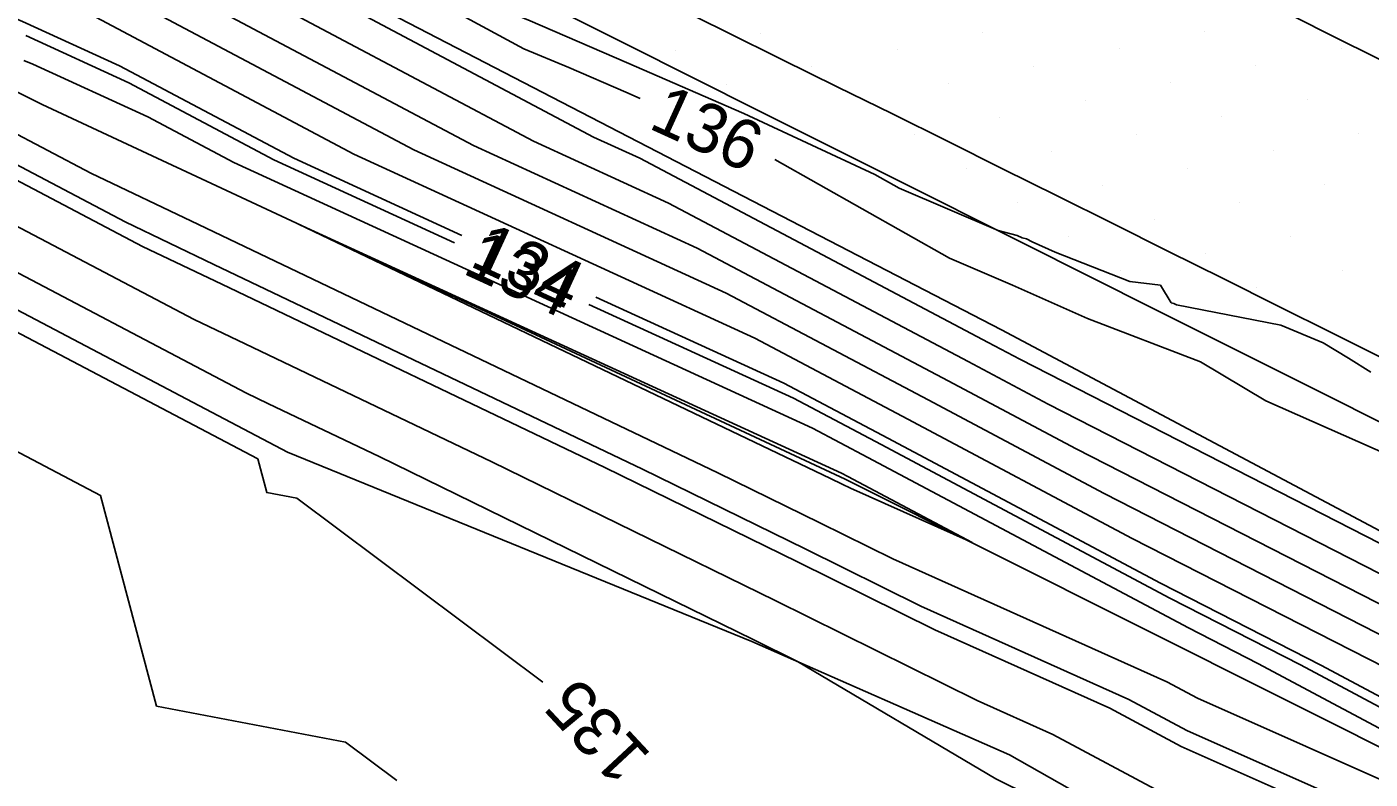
# Model space of a CAD drawing. Extents: x 2354170 to 2357230, y 866100 to 868290.
# Drawn here: x 2354596.6 to 2354651.1, y 867700.7 to 867731.3 of the extents above; entities that cross this region are included whole.
import ezdxf

# ---------------------------------------------------------------- set-up
doc = ezdxf.new("R2010")
doc.units = 0
for name, color, linetype in [('Default', 7, 'Continuous'), ('DTM Contours Major', 7, 'Continuous'), ('DTM Contours Major Text', 7, 'Continuous'), ('DTM Contours Minor', 7, 'Continuous'), ('DTM Contours Minor Text', 7, 'Continuous'), ('Exist DTM Breakline', 7, 'Continuous'), ('Exist DTM Scan Elevation Point', 7, 'Continuous'), ('Exist Roads EOP', 7, 'Continuous'), ('PH Exist DTM Breakline', 7, 'Continuous')]:
    doc.layers.add(name, color=color, linetype=linetype)

msp = doc.modelspace()

# ---------------------------------------------------------------- linework, layer by layer
at = {"layer": 'Default'}
for points in [[(2354532.988, 867768.268), (2354533.678, 867767.793), (2354537.507, 867763.142), (2354539.02, 867765.234), (2354544.78, 867763.93), (2354547.09, 867762.716), (2354564.032, 867754.425), (2354564.723, 867754.091), (2354576.772, 867749.007), (2354587.342, 867745.136), (2354588.954, 867744.33), (2354590.584, 867743.537), (2354592.351, 867742.716), (2354594.202, 867741.969), (2354596.423, 867740.961), (2354599.037, 867739.764), (2354601.985, 867738.389), (2354616.773, 867730.379), (2354618.604, 867729.622), (2354620.908, 867728.622), (2354621.495, 867728.368)], [(2354535.143, 867755.719), (2354539.618, 867761.907), (2354543.107, 867761.117), (2354552.104, 867756.389), (2354562.237, 867751.43), (2354566.959, 867749.143), (2354584.217, 867741.862), (2354593.309, 867737.484), (2354595.169, 867736.718), (2354596.867, 867735.94), (2354614.732, 867726.456), (2354623.815, 867722.285)], [(2354614.248, 867722.807), (2354607.43, 867725.938), (2354600.347, 867729.699), (2354596.412, 867731.499), (2354595.682, 867731.8), (2354575.201, 867741.662), (2354569.196, 867744.195), (2354560.442, 867748.435), (2354557.118, 867750.062), (2354541.433, 867758.304), (2354540.217, 867758.58), (2354537.537, 867754.874), (2354540.41, 867753.06), (2354542.44, 867753.412), (2354549.302, 867749.947)], [(2354617.541, 867704.662), (2354607.552, 867712.131), (2354606.331, 867712.364), (2354605.969, 867713.726), (2354581.286, 867726.716), (2354580.592, 867726.946), (2354579.79, 867727.351), (2354578.563, 867727.996), (2354577.698, 867728.789), (2354563.231, 867733.633), (2354559.838, 867735.441), (2354554.086, 867743.004), (2354545.992, 867747.091), (2354540.172, 867746.083), (2354532.377, 867751.002)], [(2354554.658, 867747.242), (2354557.768, 867745.671), (2354559.655, 867743.191), (2354567.899, 867738.799), (2354573.622, 867736.882), (2354574.106, 867736.628), (2354590.444, 867728.065), (2354601.283, 867722.361), (2354604.506, 867720.82), (2354620.059, 867713.383), (2354627.889, 867709.551), (2354633.465, 867706.789)], [(2354706.157, 867682.978), (2354704.238, 867685.27), (2354700.415, 867687.186), (2354697.508, 867688.551), (2354689.518, 867691.199), (2354688.166, 867691.829), (2354686.894, 867692.406), (2354685.674, 867693), (2354672.968, 867699.018), (2354665.339, 867703.224), (2354662.968, 867704.433), (2354662.075, 867704.91), (2354636.916, 867717.774), (2354635.628, 867718.458), (2354621.475, 867725.94), (2354619.601, 867726.801), (2354594.548, 867740.102)], [(2354595.708, 867738.021), (2354617.166, 867726.628), (2354622.645, 867724.112)], [(2354595.583, 867734.978), (2354598.027, 867733.86), (2354612.298, 867726.283), (2354624.985, 867720.457), (2354633.183, 867716.124), (2354640.338, 867712.32), (2354654.328, 867705.167), (2354667.147, 867698.326)], [(2354668.54, 867696.29), (2354651.745, 867705.253), (2354641.479, 867710.502), (2354632.368, 867715.346), (2354626.156, 867718.629), (2354609.864, 867726.111), (2354599.187, 867731.779), (2354595.998, 867733.239)], [(2354631.752, 867709.664), (2354642.875, 867704.677), (2354644.126, 867704.006), (2354670.603, 867692.231), (2354671.364, 867691.831), (2354683.254, 867684.151), (2354685.366, 867683.167), (2354694.437, 867678.642), (2354695.683, 867677.998), (2354699.458, 867676.996), (2354696.116, 867679.73), (2354686.635, 867684.16), (2354685.568, 867684.71), (2354671.677, 867692.026), (2354671.359, 867692.202), (2354671.326, 867692.219), (2354646.581, 867705.424), (2354643.76, 867706.866), (2354630.738, 867713.789), (2354628.496, 867714.974), (2354604.996, 867725.766), (2354601.506, 867727.618), (2354596.827, 867729.76), (2354596.473, 867729.906)], [(2354626.077, 867706.396), (2354610.893, 867713.826), (2354606.407, 867715.972), (2354605.478, 867716.416), (2354583.46, 867728.003)], [(2354586.952, 867728.034), (2354603.381, 867719.389), (2354605.457, 867718.396), (2354615.476, 867713.605), (2354626.983, 867707.974), (2354635.178, 867703.914)], [(2354593.936, 867728.097), (2354599.186, 867725.334), (2354603.555, 867723.244), (2354624.642, 867713.161), (2354628.794, 867711.129), (2354631.752, 867709.664)], [(2354626.957, 867725.887), (2354634.061, 867721.884), (2354636.618, 867720.784), (2354639.656, 867719.435), (2354644.242, 867717.676), (2354646.897, 867716.093), (2354655.073, 867712.479), (2354658.976, 867710.94), (2354663.612, 867708.189), (2354664.113, 867707.962), (2354668.468, 867705.829), (2354672.957, 867703.636), (2354677.742, 867701.348), (2354680.661, 867699.965), (2354685.484, 867697.619), (2354690.51, 867695.339), (2354695.853, 867692.849), (2354696.079, 867692.774), (2354699.56, 867691.14), (2354700.831, 867690.646), (2354701.371, 867690.562), (2354701.636, 867690.437), (2354701.94, 867690.352), (2354705.878, 867689.228)], [(2354622.645, 867724.112), (2354634.813, 867717.68), (2354638.057, 867715.956), (2354659.492, 867704.996), (2354664.361, 867702.397), (2354666.342, 867701.387), (2354685.539, 867690.802), (2354687.161, 867689.948), (2354696.53, 867685.125), (2354698.936, 867684.328), (2354699.408, 867684.106), (2354700.028, 867683.795), (2354700.34, 867683.423), (2354705.176, 867679.031)], [(2354607.623, 867723.269), (2354629.666, 867713.147), (2354629.923, 867713.011), (2354634.97, 867710.328), (2354630.039, 867712.539), (2354629.7, 867712.706), (2354629.224, 867712.939), (2354607.623, 867723.269)], [(2354623.815, 867722.285), (2354633.998, 867716.902), (2354639.198, 867714.138), (2354656.91, 867705.081), (2354665.754, 867700.362), (2354667.346, 867699.55), (2354682.767, 867691.047), (2354686.843, 867688.9), (2354697.103, 867683.619), (2354698.693, 867682.875), (2354699.375, 867682.318), (2354703.658, 867677.048), (2354703.694, 867676.869), (2354704.329, 867670.022), (2354704.331, 867669.593), (2354704.314, 867669.376)], [(2354701.243, 867669.178), (2354701.38, 867671.008), (2354701.371, 867674.154), (2354701.285, 867675.076), (2354700.961, 867676.674), (2354699.977, 867677.885), (2354696.76, 867680.516), (2354689.252, 867684.025), (2354685.887, 867685.757), (2354674.45, 867691.781), (2354670.356, 867694.039), (2354669.933, 867694.254), (2354649.163, 867705.338), (2354642.619, 867708.684), (2354631.553, 867714.567), (2354627.326, 867716.802), (2354619.701, 867720.303)], [(2354611.614, 867700.664), (2354609.527, 867702.225), (2354601.859, 867703.689), (2354599.583, 867712.247), (2354584.75, 867720.052)], [(2354633.465, 867706.789), (2354640.566, 867703.605), (2354643.469, 867702.05), (2354660.633, 867694.416), (2354670.422, 867689.269), (2354678.589, 867683.994), (2354685.249, 867680.892), (2354692.079, 867677.485), (2354695.552, 867675.69), (2354699.069, 867674.756), (2354700.182, 867673.968), (2354700.087, 867670.834), (2354700.194, 867670.498), (2354699.376, 867664.222), (2354699.217, 867662.83), (2354698.5, 867656.08), (2354700.678, 867662.996), (2354700.705, 867663.203)], [(2354641.547, 867697.956), (2354635.942, 867700.731), (2354627.89, 867705.498), (2354626.077, 867706.396)], [(2354635.178, 867703.914), (2354638.257, 867702.533), (2354642.812, 867700.093)]]:
    msp.add_lwpolyline(points, dxfattribs=at)
at = {"layer": 'DTM Contours Major'}
for points in [[(2354535.143, 867755.719), (2354539.618, 867761.907), (2354543.107, 867761.117), (2354552.104, 867756.389), (2354562.237, 867751.43), (2354566.959, 867749.143), (2354584.217, 867741.862), (2354593.309, 867737.484), (2354595.169, 867736.718), (2354596.867, 867735.94), (2354614.732, 867726.456), (2354623.815, 867722.285)], [(2354617.541, 867704.662), (2354607.552, 867712.131), (2354606.331, 867712.364), (2354605.969, 867713.726), (2354581.286, 867726.716), (2354580.592, 867726.946), (2354579.79, 867727.351), (2354578.563, 867727.996), (2354577.698, 867728.789), (2354563.231, 867733.633), (2354559.838, 867735.441), (2354554.086, 867743.004), (2354545.992, 867747.091), (2354540.172, 867746.083), (2354532.377, 867751.002)], [(2354623.815, 867722.285), (2354633.998, 867716.902), (2354639.198, 867714.138), (2354656.91, 867705.081), (2354665.754, 867700.362), (2354667.346, 867699.55), (2354682.767, 867691.047), (2354686.843, 867688.9), (2354697.103, 867683.619), (2354698.693, 867682.875), (2354699.375, 867682.318), (2354703.658, 867677.048), (2354703.694, 867676.869), (2354704.329, 867670.022), (2354704.331, 867669.593), (2354704.314, 867669.376)]]:
    msp.add_lwpolyline(points, dxfattribs=at)
at = {"layer": 'DTM Contours Minor'}
for points in [[(2354600.51, 867739.684), (2354601.26, 867739.34), (2354605.572, 867737.329), (2354613.93, 867732.802), (2354617.032, 867731.519), (2354620.937, 867729.825), (2354625.702, 867727.759), (2354631.023, 867725.283), (2354632.005, 867724.73), (2354636.029, 867722.999), (2354636.803, 867722.803), (2354637.012, 867722.711), (2354637.179, 867722.673), (2354637.407, 867722.54), (2354638.346, 867722.119), (2354641.379, 867720.932), (2354642.622, 867720.779), (2354643.061, 867720.072), (2354643.166, 867720.04), (2354643.278, 867719.987), (2354647.503, 867719.162), (2354649.229, 867718.447), (2354650.264, 867717.814), (2354651.17, 867717.258)], [(2354613.962, 867722.509), (2354606.618, 867725.881), (2354600.733, 867729.005), (2354596.55, 867730.92)], [(2354591.608, 867728.076), (2354600.584, 867723.352), (2354604.189, 867721.628), (2354621.586, 867713.309), (2354628.191, 867710.077), (2354632.894, 867707.747)], [(2354670.397, 867693.576), (2354648.302, 867705.367), (2354643, 867708.078), (2354631.281, 867714.308), (2354627.716, 867716.193), (2354619.414, 867720.005)], [(2354632.894, 867707.747), (2354641.336, 867703.962), (2354643.688, 867702.702), (2354663.956, 867693.688)]]:
    msp.add_lwpolyline(points, dxfattribs=at)
at = {"layer": 'Exist DTM Breakline'}
for points in [[(2354651.875, 867717.705), (2354649.638, 867718.822), (2354647.401, 867719.939), (2354645.164, 867721.055), (2354642.927, 867722.171), (2354640.69, 867723.287), (2354638.452, 867724.401), (2354636.214, 867725.515), (2354633.975, 867726.627), (2354631.735, 867727.737), (2354629.494, 867728.845), (2354627.253, 867729.953), (2354625.011, 867731.06), (2354622.769, 867732.166)], [(2354647.74, 867731.839), (2354649.979, 867730.728), (2354652.219, 867729.618)]]:
    msp.add_lwpolyline(points, dxfattribs=at)
at = {"layer": 'Exist DTM Scan Elevation Point'}
for p, q in [((2354626.387, 867731.025), (2354626.387, 867731.025)), ((2354635.4, 867731.057), (2354635.4, 867731.057)), ((2354644.414, 867731.089), (2354644.414, 867731.089)), ((2354622.922, 867730.32), (2354622.922, 867730.32)), ((2354631.936, 867730.352), (2354631.936, 867730.352)), ((2354640.95, 867730.383), (2354640.95, 867730.383)), ((2354649.964, 867730.415), (2354649.964, 867730.415)), ((2354628.472, 867729.646), (2354628.472, 867729.646)), ((2354637.485, 867729.678), (2354637.485, 867729.678)), ((2354646.499, 867729.709), (2354646.499, 867729.709)), ((2354625.007, 867728.94), (2354625.007, 867728.94)), ((2354634.021, 867728.972), (2354634.021, 867728.972)), ((2354643.035, 867729.004), (2354643.035, 867729.004)), ((2354639.57, 867728.298), (2354639.57, 867728.298)), ((2354648.584, 867728.33), (2354648.584, 867728.33)), ((2354636.106, 867727.593), (2354636.106, 867727.593)), ((2354645.12, 867727.624), (2354645.12, 867727.624)), ((2354632.642, 867726.887), (2354632.642, 867726.887)), ((2354641.655, 867726.919), (2354641.655, 867726.919)), ((2354650.669, 867726.95), (2354650.669, 867726.95)), ((2354638.191, 867726.213), (2354638.191, 867726.213)), ((2354647.205, 867726.245), (2354647.205, 867726.245)), ((2354643.74, 867725.539), (2354643.74, 867725.539)), ((2354634.727, 867725.508), (2354634.727, 867725.508)), ((2354640.276, 867724.834), (2354640.276, 867724.834)), ((2354649.29, 867724.865), (2354649.29, 867724.865)), ((2354636.812, 867724.128), (2354636.812, 867724.128)), ((2354645.825, 867724.16), (2354645.825, 867724.16)), ((2354642.361, 867723.454), (2354642.361, 867723.454)), ((2354638.896, 867722.749), (2354638.896, 867722.749)), ((2354647.91, 867722.781), (2354647.91, 867722.781)), ((2354644.446, 867722.075), (2354644.446, 867722.075)), ((2354640.981, 867721.369), (2354640.981, 867721.369)), ((2354649.995, 867721.401), (2354649.995, 867721.401)), ((2354646.531, 867720.696), (2354646.531, 867720.696)), ((2354643.066, 867719.99), (2354643.066, 867719.99)), ((2354650.701, 867717.937), (2354650.701, 867717.937))]:
    msp.add_line(p, q, dxfattribs=at)
at = {"layer": 'Exist Roads EOP'}
msp.add_lwpolyline([(2354706.78, 867687.549), (2354701.407, 867690.219), (2354696.038, 867692.897), (2354690.672, 867695.581), (2354685.308, 867698.27), (2354679.945, 867700.96), (2354674.582, 867703.652), (2354669.22, 867706.344), (2354663.858, 867709.037), (2354658.496, 867711.729), (2354653.134, 867714.42), (2354647.771, 867717.111), (2354642.407, 867719.8), (2354637.044, 867722.49), (2354631.68, 867725.179), (2354626.317, 867727.87), (2354620.955, 867730.561), (2354615.594, 867733.255), (2354610.234, 867735.952), (2354604.875, 867738.651), (2354599.519, 867741.354), (2354594.164, 867744.061)], dxfattribs=at)
at = {"layer": 'PH Exist DTM Breakline'}
for points in [[(2354692.35, 867642.175), (2354695.88, 867649.95), (2354698.481, 867655.99), (2354700.124, 867663.847), (2354700.874, 867671.251), (2354700.91, 867674.797), (2354700.157, 867676.563), (2354695.755, 867679.29), (2354685.42, 867684.223), (2354671.444, 867692.047), (2354629.817, 867712.91), (2354597.216, 867728.126), (2354559.566, 867746.974), (2354540.537, 867756.798)], [(2354594.225, 867740.682), (2354636.165, 867718.971), (2354665.155, 867703.562), (2354687.372, 867690.64), (2354699.213, 867683.51), (2354703.998, 867677.096), (2354704.797, 867669.37), (2354702.923, 867659.545), (2354698.472, 867648.366), (2354695.27, 867643.137), (2354691.109, 867639.171), (2354688.879, 867638.568), (2354686.908, 867639.432), (2354688.567, 867642.38), (2354695.168, 867658.292), (2354696.033, 867665.896), (2354695.131, 867668.214), (2354684.894, 867673.958), (2354668.357, 867683.651), (2354636.49, 867701.713), (2354626.032, 867706.316), (2354607.178, 867714.006), (2354579.298, 867728.678)]]:
    msp.add_lwpolyline(points, dxfattribs=at)

# ---------------------------------------------------------------- texts
at = {"layer": 'Default'}
for s, rotation, p in [('136', 335.5736, (2354621.784, 867727.178)), ('134', 335.3354, (2354614.518, 867721.583)), ('135', 132.9575, (2354621.996, 867701.69))]:
    msp.add_text(s, height=2, rotation=rotation, dxfattribs=at).set_placement(p)
at = {"layer": 'DTM Contours Major Text'}
msp.add_text('135', height=2, rotation=132.9575, dxfattribs=at).set_placement((2354621.996, 867701.69))
at = {"layer": 'DTM Contours Minor Text'}
msp.add_text('134', height=2, rotation=335.3354, dxfattribs=at).set_placement((2354614.231, 867721.284))

doc.saveas('drawing.dxf')
